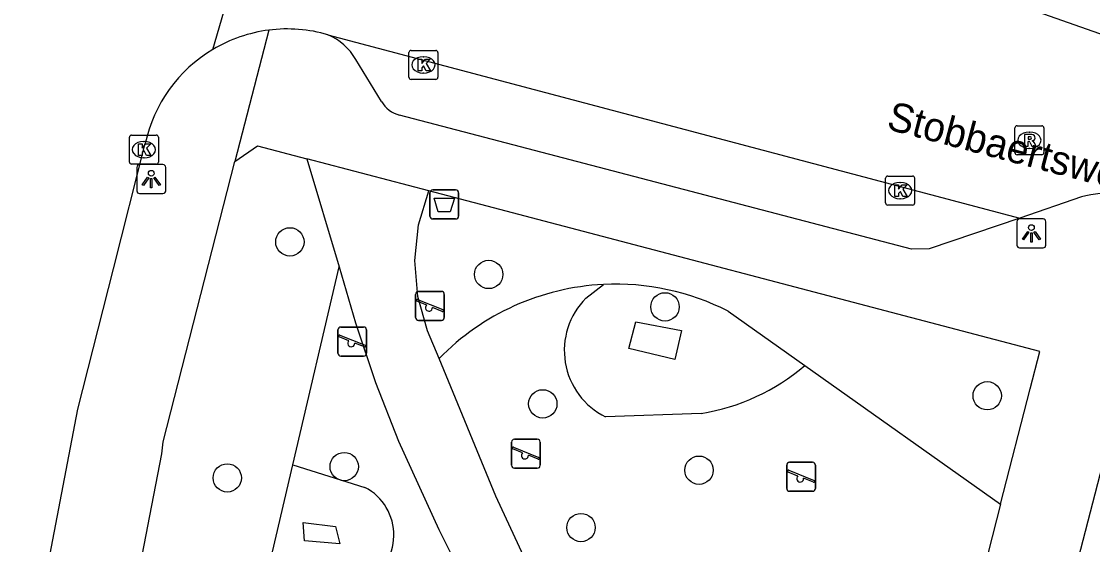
# Model space of a CAD drawing. Extents: x 163686 to 164493, y 382719 to 383870.
# Drawn here: x 163937.22 to 163974.17, y 383163.04 to 383181.08 of the extents above; entities that cross this region are included whole.
import ezdxf

# ---------------------------------------------------------------- set-up
doc = ezdxf.new("R2010")
doc.units = 0
for name, color, linetype in [('IMGEO_Afvalbak', 7, 'Continuous'), ('IMGEO_Boom', 7, 'Continuous'), ('IMGEO_Groenvoorziening', 7, 'Continuous'), ('IMGEO_Kolk', 7, 'Continuous'), ('IMGEO_Lichtpunt', 7, 'Continuous'), ('IMGEO_Openbare_ruimte_label', 7, 'Continuous'), ('IMGEO_Rijbaan_lokaal_open', 7, 'Continuous'), ('IMGEO_Rioolput', 7, 'Continuous'), ('IMGEO_Speelvoorziening', 7, 'Continuous'), ('IMGEO_Voetpad_halfverhard', 7, 'Continuous'), ('IMGEO_Voetpad_open', 7, 'Continuous')]:
    doc.layers.add(name, color=color, linetype=linetype)

msp = doc.modelspace()

# ---------------------------------------------------------------- linework, layer by layer
at = {"layer": 'IMGEO_Afvalbak'}
for p, q in [((163951.411, 383175.271), (163952.201, 383175.271)), ((163952.201, 383175.271), (163951.411, 383175.271)), ((163951.311, 383174.371), (163951.311, 383175.171)), ((163951.311, 383175.171), (163951.311, 383174.371)), ((163952.301, 383175.171), (163952.301, 383174.371)), ((163952.301, 383174.371), (163952.301, 383175.171)), ((163952.201, 383174.271), (163951.411, 383174.271)), ((163951.411, 383174.271), (163952.201, 383174.271))]:
    msp.add_line(p, q, dxfattribs=at)
msp.add_lwpolyline([(163951.454, 383174.985), (163952.158, 383174.985), (163952.009, 383174.515), (163951.603, 383174.515), (163951.454, 383174.985)], dxfattribs=at)
for centre, start, end in [((163951.411, 383175.171), 90, 180), ((163951.411, 383175.171), 90, 180), ((163952.201, 383175.171), 0, 90), ((163952.201, 383175.171), 360, 90), ((163951.411, 383174.371), 180, 270), ((163951.411, 383174.371), 180, 270), ((163952.201, 383174.371), 270, 0), ((163952.201, 383174.371), 270, 0)]:
    msp.add_arc(centre, 0.1, start, end, dxfattribs=at)
at = {"layer": 'IMGEO_Boom'}
for centre in [(163946.482, 383173.48), (163953.341, 383172.356), (163959.423, 383171.239), (163970.537, 383168.173), (163955.207, 383167.894), (163948.356, 383165.731), (163960.597, 383165.606), (163944.322, 383165.34), (163956.524, 383163.627)]:
    msp.add_circle(centre, 0.489, dxfattribs=at)
at = {"layer": 'IMGEO_Groenvoorziening'}
for points in [[(163946.581, 383165.788), (163948.179, 383172.615)], [(163956.694, 383171.542), (163957.3, 383172.011)], [(163961.604, 383171.089), (163964.25, 383169.215)], [(163959.76, 383169.421), (163958.173, 383169.806), (163958.417, 383170.722), (163959.989, 383170.421), (163959.76, 383169.421)], [(163964.25, 383169.215), (163970.996, 383164.436)], [(163960.669, 383167.563), (163957.374, 383167.444)], [(163945.719, 383162.104), (163946.581, 383165.788)], [(163946.581, 383165.788), (163949.071, 383165.012)], [(163948.203, 383163.066), (163946.983, 383163.165), (163946.94, 383163.804), (163948.057, 383163.668), (163948.203, 383163.066)]]:
    msp.add_lwpolyline(points, dxfattribs=at)
for centre, radius, start, end in [((163957.723, 383163.494), 8.528, 92.8434, 135.6222), ((163957.723, 383163.477), 8.544, 62.9822, 92.8356), ((163958.506, 383169.737), 2.557, 135.1148, 243.7282), ((163959.51, 383174.782), 7.311, 279.1187, 310.4113), ((163948.223, 383163.375), 1.844, 294.8688, 62.6044)]:
    msp.add_arc(centre, radius, start, end, dxfattribs=at)
at = {"layer": 'IMGEO_Kolk'}
for p, q in [((163950.663, 383180.083), (163951.515, 383180.083)), ((163950.588, 383179.157), (163950.588, 383180.009)), ((163951.076, 383179.863), (163951.101, 383179.863)), ((163951.589, 383180.009), (163951.589, 383179.157)), ((163951.099, 383179.303), (163951.074, 383179.303)), ((163951.515, 383179.083), (163950.663, 383179.083)), ((163940.944, 383176.235), (163940.944, 383177.087)), ((163941.019, 383177.161), (163941.871, 383177.161)), ((163941.945, 383177.087), (163941.945, 383176.235)), ((163941.432, 383176.941), (163941.457, 383176.941)), ((163941.455, 383176.381), (163941.43, 383176.381)), ((163941.871, 383176.161), (163941.019, 383176.161)), ((163967.034, 383174.823), (163967.034, 383175.675)), ((163967.109, 383175.749), (163967.961, 383175.749)), ((163968.035, 383175.675), (163968.035, 383174.823)), ((163967.522, 383175.529), (163967.547, 383175.529)), ((163967.545, 383174.969), (163967.52, 383174.969)), ((163967.961, 383174.749), (163967.109, 383174.749))]:
    msp.add_line(p, q, dxfattribs=at)
for points in [[(163950.663, 383180.083), (163951.515, 383180.083)], [(163950.588, 383179.157), (163950.588, 383180.009)], [(163950.909, 383179.783), (163951.032, 383179.783), (163951.032, 383179.632), (163951.162, 383179.783), (163951.326, 383179.783), (163951.18, 383179.632), (163951.333, 383179.383), (163951.181, 383179.383), (163951.096, 383179.547), (163951.032, 383179.48), (163951.032, 383179.383), (163950.909, 383179.383), (163950.909, 383179.783)], [(163951.589, 383180.009), (163951.589, 383179.157)], [(163951.515, 383179.083), (163950.663, 383179.083)], [(163940.944, 383176.235), (163940.944, 383177.087)], [(163941.019, 383177.161), (163941.871, 383177.161)], [(163941.945, 383177.087), (163941.945, 383176.235)], [(163941.265, 383176.861), (163941.388, 383176.861), (163941.388, 383176.71), (163941.518, 383176.861), (163941.682, 383176.861), (163941.536, 383176.71), (163941.689, 383176.461), (163941.537, 383176.461), (163941.452, 383176.625), (163941.388, 383176.558), (163941.388, 383176.461), (163941.265, 383176.461), (163941.265, 383176.861)], [(163941.871, 383176.161), (163941.019, 383176.161)], [(163967.034, 383174.823), (163967.034, 383175.675)], [(163967.109, 383175.749), (163967.961, 383175.749)], [(163968.035, 383175.675), (163968.035, 383174.823)], [(163967.355, 383175.449), (163967.478, 383175.449), (163967.478, 383175.298), (163967.608, 383175.449), (163967.772, 383175.449), (163967.626, 383175.298), (163967.779, 383175.049), (163967.627, 383175.049), (163967.542, 383175.213), (163967.478, 383175.146), (163967.478, 383175.049), (163967.355, 383175.049), (163967.355, 383175.449)], [(163967.961, 383174.749), (163967.109, 383174.749)]]:
    msp.add_lwpolyline(points, dxfattribs=at)
for centre, start, end in [((163950.665, 383180.007), 91.552, 178.448), ((163950.665, 383180.007), 91.552, 178.448), ((163951.513, 383180.007), 1.552, 88.448), ((163951.513, 383180.007), 1.552, 88.448), ((163950.665, 383179.159), 181.552, 268.448), ((163950.665, 383179.159), 181.552, 268.448), ((163951.513, 383179.159), 271.552, 358.448), ((163951.513, 383179.159), 271.552, 358.448), ((163941.021, 383177.085), 91.552, 178.448), ((163941.021, 383177.085), 91.552, 178.448), ((163941.869, 383177.085), 1.552, 88.448), ((163941.869, 383177.085), 1.552, 88.448), ((163941.021, 383176.237), 181.552, 268.448), ((163941.021, 383176.237), 181.552, 268.448), ((163941.869, 383176.237), 271.552, 358.448), ((163941.869, 383176.237), 271.552, 358.448), ((163967.111, 383175.673), 91.552, 178.448), ((163967.111, 383175.673), 91.552, 178.448), ((163967.959, 383175.673), 1.552, 88.448), ((163967.959, 383175.673), 1.552, 88.448), ((163967.111, 383174.825), 181.552, 268.448), ((163967.111, 383174.825), 181.552, 268.448), ((163967.959, 383174.825), 271.552, 358.448), ((163967.959, 383174.825), 271.552, 358.448)]:
    msp.add_arc(centre, 0.0765, start, end, dxfattribs=at)
for centre, major_axis, ratio, start_param, end_param in [((163951.075, 383179.583), (-0.387, 0.002), 0.722429, 4.712389, 7.853982), ((163951.1, 383179.583), (-0.39, 0.002), 0.717154, 1.570796, 4.712389), ((163941.431, 383176.661), (-0.387, 0.002), 0.722429, 4.712389, 7.853982), ((163941.456, 383176.661), (-0.39, 0.002), 0.717154, 1.570796, 4.712389), ((163967.521, 383175.249), (-0.387, 0.002), 0.722429, 4.712389, 7.853982), ((163967.546, 383175.249), (-0.39, 0.002), 0.717154, 1.570796, 4.712389)]:
    msp.add_ellipse(centre, major_axis=major_axis, ratio=ratio, start_param=start_param, end_param=end_param, dxfattribs=at)
at = {"layer": 'IMGEO_Lichtpunt'}
for p, q in [((163941.202, 383176.05), (163941.202, 383175.243)), ((163941.202, 383176.05), (163941.202, 383175.243)), ((163942.104, 383176.145), (163941.296, 383176.145)), ((163942.104, 383176.145), (163941.296, 383176.145)), ((163942.198, 383175.243), (163942.198, 383176.05)), ((163942.198, 383175.243), (163942.198, 383176.05)), ((163941.296, 383175.149), (163942.104, 383175.149)), ((163941.296, 383175.149), (163942.104, 383175.149)), ((163971.563, 383174.175), (163971.563, 383173.368)), ((163971.563, 383174.175), (163971.563, 383173.368)), ((163972.465, 383174.27), (163971.657, 383174.27)), ((163972.465, 383174.27), (163971.657, 383174.27)), ((163972.559, 383173.368), (163972.559, 383174.175)), ((163972.559, 383173.368), (163972.559, 383174.175)), ((163971.657, 383173.274), (163972.465, 383173.274)), ((163971.657, 383173.274), (163972.465, 383173.274))]:
    msp.add_line(p, q, dxfattribs=at)
for points in [[(163941.576, 383175.714), (163941.615, 383175.686), (163941.427, 383175.424), (163941.389, 383175.451), (163941.576, 383175.714)], [(163941.678, 383175.666), (163941.725, 383175.666), (163941.725, 383175.344), (163941.678, 383175.344), (163941.678, 383175.666)], [(163941.788, 383175.686), (163941.826, 383175.713), (163942.013, 383175.451), (163941.974, 383175.423), (163941.788, 383175.686)], [(163971.937, 383173.839), (163971.976, 383173.811), (163971.788, 383173.549), (163971.75, 383173.576), (163971.937, 383173.839)], [(163972.039, 383173.791), (163972.086, 383173.791), (163972.086, 383173.469), (163972.039, 383173.469), (163972.039, 383173.791)], [(163972.149, 383173.811), (163972.187, 383173.838), (163972.374, 383173.576), (163972.335, 383173.548), (163972.149, 383173.811)]]:
    msp.add_lwpolyline(points, dxfattribs=at)
for centre in [(163941.701, 383175.848), (163972.062, 383173.973)]:
    msp.add_circle(centre, 0.0994, dxfattribs=at)
for centre, start, end in [((163941.296, 383176.05), 90, 180), ((163941.296, 383176.05), 90, 180), ((163942.104, 383176.05), 0, 90), ((163942.104, 383176.05), 0, 90), ((163941.296, 383175.243), 180, 270), ((163941.296, 383175.243), 180, 270), ((163942.104, 383175.243), 270, 0), ((163942.104, 383175.243), 270, 360), ((163971.657, 383174.175), 90, 180), ((163971.657, 383174.175), 90, 180), ((163972.465, 383174.175), 0, 90), ((163972.465, 383174.175), 0, 90), ((163971.657, 383173.368), 180, 270), ((163971.657, 383173.368), 180, 270), ((163972.465, 383173.368), 270, 0), ((163972.465, 383173.368), 270, 360)]:
    msp.add_arc(centre, 0.0946, start, end, dxfattribs=at)
at = {"layer": 'IMGEO_Rijbaan_lokaal_open'}
for points in [[(163943.828, 383180.118), (163946.118, 383187.965)], [(163976.318, 383179.994), (163970.365, 383182.091)], [(163947.794, 383180.623), (163971.666, 383174.303)], [(163937.221, 383157.536), (163937.241, 383157.676), (163939.169, 383167.708), (163940.393, 383172.55), (163941.493, 383176.873)], [(163973.785, 383175.031), (163971.666, 383174.303)]]:
    msp.add_lwpolyline(points, dxfattribs=at)
for centre, radius, start, end in [((163946.39, 383175.817), 5.006, 97.2484, 120.7754), ((163946.392, 383175.82), 5.004, 73.7311, 97.2821), ((163946.394, 383175.809), 5.015, 120.7724, 167.7523), ((163974.946, 383170.456), 4.72, 72.355, 104.2418)]:
    msp.add_arc(centre, radius, start, end, dxfattribs=at)
at = {"layer": 'IMGEO_Rioolput'}
for p, q in [((163971.567, 383177.485), (163972.419, 383177.485)), ((163971.492, 383176.559), (163971.492, 383177.411)), ((163971.98, 383177.265), (163972.005, 383177.265)), ((163972.493, 383177.411), (163972.493, 383176.559)), ((163972.419, 383176.485), (163971.567, 383176.485)), ((163972.003, 383176.705), (163971.978, 383176.705))]:
    msp.add_line(p, q, dxfattribs=at)
for points in [[(163971.567, 383177.485), (163972.419, 383177.485)], [(163971.492, 383176.559), (163971.492, 383177.411)], [(163972.081, 383177.183), (163971.829, 383177.185), (163971.829, 383176.785)], [(163972.007, 383177.104), (163971.953, 383177.104), (163971.953, 383177.023)], [(163972.493, 383177.411), (163972.493, 383176.559)], [(163971.829, 383176.785), (163971.953, 383176.785), (163971.953, 383176.947), (163971.964, 383176.947)], [(163971.953, 383177.023), (163972.005, 383177.023)], [(163972.011, 383176.918), (163972.082, 383176.785), (163972.222, 383176.785), (163972.157, 383176.911)], [(163972.419, 383176.485), (163971.567, 383176.485)]]:
    msp.add_lwpolyline(points, dxfattribs=at)
for centre, radius, start, end in [((163971.569, 383177.409), 0.0765, 91.552, 178.448), ((163971.569, 383177.409), 0.0765, 91.552, 178.448), ((163972.417, 383177.409), 0.0765, 1.552, 88.448), ((163972.417, 383177.409), 0.0765, 1.552, 88.448), ((163972.013, 383177.008), 0.0964, 77.0061, 93.1865), ((163972.027, 383177.065), 0.0378, 276.6634, 79.6772), ((163972.08, 383177.073), 0.109, 350.3612, 89.416), ((163971.963, 383176.894), 0.0533, 26.0293, 88.6989), ((163971.989, 383177.212), 0.19, 274.7715, 282.9687), ((163972.078, 383177.073), 0.112, 277.5842, 350.9817), ((163972.062, 383176.858), 0.108, 29.5134, 73.7905), ((163971.569, 383176.561), 0.0765, 181.552, 268.448), ((163971.569, 383176.561), 0.0765, 181.552, 268.448), ((163972.417, 383176.561), 0.0765, 271.552, 358.448), ((163972.417, 383176.561), 0.0765, 271.552, 358.448)]:
    msp.add_arc(centre, radius, start, end, dxfattribs=at)
for centre, major_axis, ratio, start_param, end_param in [((163971.979, 383176.985), (-0.387, 0.002), 0.722429, 4.712389, 7.853982), ((163972.004, 383176.985), (-0.39, 0.002), 0.717154, 1.570796, 4.712389)]:
    msp.add_ellipse(centre, major_axis=major_axis, ratio=ratio, start_param=start_param, end_param=end_param, dxfattribs=at)
at = {"layer": 'IMGEO_Speelvoorziening'}
for p, q in [((163950.818, 383170.871), (163950.818, 383171.671)), ((163950.818, 383171.671), (163950.818, 383170.871)), ((163950.918, 383171.771), (163951.708, 383171.771)), ((163951.708, 383171.771), (163950.918, 383171.771)), ((163951.808, 383171.671), (163951.808, 383170.871)), ((163951.808, 383170.871), (163951.808, 383171.671)), ((163951.201, 383171.299), (163950.862, 383171.436)), ((163950.887, 383171.496), (163951.763, 383171.143)), ((163951.739, 383171.083), (163951.399, 383171.22)), ((163948.137, 383169.643), (163948.137, 383170.443)), ((163948.137, 383170.443), (163948.137, 383169.643)), ((163948.237, 383170.543), (163949.027, 383170.543)), ((163949.027, 383170.543), (163948.237, 383170.543)), ((163949.127, 383170.443), (163949.127, 383169.643)), ((163949.127, 383169.643), (163949.127, 383170.443)), ((163951.708, 383170.771), (163950.918, 383170.771)), ((163950.918, 383170.771), (163951.708, 383170.771)), ((163948.52, 383170.071), (163948.181, 383170.208)), ((163948.206, 383170.268), (163949.082, 383169.915)), ((163949.058, 383169.855), (163948.718, 383169.992)), ((163949.027, 383169.543), (163948.237, 383169.543)), ((163948.237, 383169.543), (163949.027, 383169.543)), ((163954.128, 383165.774), (163954.128, 383166.574)), ((163954.128, 383166.574), (163954.128, 383165.774)), ((163954.197, 383166.399), (163955.073, 383166.046)), ((163954.228, 383166.674), (163955.018, 383166.674)), ((163955.018, 383166.674), (163954.228, 383166.674)), ((163955.118, 383166.574), (163955.118, 383165.774)), ((163955.118, 383165.774), (163955.118, 383166.574)), ((163954.511, 383166.202), (163954.172, 383166.339)), ((163955.049, 383165.986), (163954.709, 383166.123)), ((163955.018, 383165.674), (163954.228, 383165.674)), ((163954.228, 383165.674), (163955.018, 383165.674)), ((163963.623, 383164.977), (163963.623, 383165.777)), ((163963.623, 383165.777), (163963.623, 383164.977)), ((163963.723, 383165.877), (163964.513, 383165.877)), ((163964.513, 383165.877), (163963.723, 383165.877)), ((163964.613, 383165.777), (163964.613, 383164.977)), ((163964.613, 383164.977), (163964.613, 383165.777)), ((163964.006, 383165.405), (163963.667, 383165.542)), ((163963.692, 383165.602), (163964.568, 383165.249)), ((163964.544, 383165.189), (163964.204, 383165.326)), ((163964.513, 383164.877), (163963.723, 383164.877)), ((163963.723, 383164.877), (163964.513, 383164.877))]:
    msp.add_line(p, q, dxfattribs=at)
for centre, radius, start, end in [((163950.918, 383171.671), 0.1, 90, 180), ((163950.918, 383171.671), 0.1, 90, 180), ((163951.708, 383171.671), 0.1, 0, 90), ((163951.708, 383171.671), 0.1, 360, 90), ((163950.875, 383171.466), 0.0327, 68.078, 248.078), ((163951.28, 383171.209), 0.12, 130.9928, 5.1632), ((163950.918, 383170.871), 0.1, 180, 270), ((163950.918, 383170.871), 0.1, 180, 270), ((163951.708, 383170.871), 0.1, 270, 0), ((163951.708, 383170.871), 0.1, 270, 0), ((163951.751, 383171.113), 0.0327, 248.078, 68.078), ((163948.237, 383170.443), 0.1, 90, 180), ((163948.237, 383170.443), 0.1, 90, 180), ((163949.027, 383170.443), 0.1, 0, 90), ((163949.027, 383170.443), 0.1, 360, 90), ((163948.194, 383170.238), 0.0327, 68.078, 248.078), ((163948.599, 383169.981), 0.12, 130.9928, 5.1632), ((163949.07, 383169.885), 0.0327, 248.078, 68.078), ((163948.237, 383169.643), 0.1, 180, 270), ((163948.237, 383169.643), 0.1, 180, 270), ((163949.027, 383169.643), 0.1, 270, 0), ((163949.027, 383169.643), 0.1, 270, 0), ((163954.228, 383166.574), 0.1, 90, 180), ((163954.228, 383166.574), 0.1, 90, 180), ((163954.185, 383166.369), 0.0327, 68.078, 248.078), ((163955.018, 383166.574), 0.1, 0, 90), ((163955.018, 383166.574), 0.1, 360, 90), ((163954.59, 383166.112), 0.12, 130.9928, 5.1632), ((163955.061, 383166.016), 0.0327, 248.078, 68.078), ((163954.228, 383165.774), 0.1, 180, 270), ((163954.228, 383165.774), 0.1, 180, 270), ((163955.018, 383165.774), 0.1, 270, 0), ((163955.018, 383165.774), 0.1, 270, 0), ((163963.723, 383165.777), 0.1, 90, 180), ((163963.723, 383165.777), 0.1, 90, 180), ((163964.513, 383165.777), 0.1, 0, 90), ((163964.513, 383165.777), 0.1, 360, 90), ((163963.68, 383165.572), 0.0327, 68.078, 248.078), ((163964.085, 383165.315), 0.12, 130.9928, 5.1632), ((163963.723, 383164.977), 0.1, 180, 270), ((163963.723, 383164.977), 0.1, 180, 270), ((163964.513, 383164.977), 0.1, 270, 0), ((163964.513, 383164.977), 0.1, 270, 0), ((163964.556, 383165.219), 0.0327, 248.078, 68.078)]:
    msp.add_arc(centre, radius, start, end, dxfattribs=at)
at = {"layer": 'IMGEO_Voetpad_halfverhard'}
for points in [[(163947.072, 383176.35), (163948.179, 383172.615)], [(163951.628, 383169.458), (163951.234, 383170.414), (163950.901, 383171.592), (163950.792, 383172.833), (163950.92, 383174.073), (163951.272, 383175.245)], [(163948.179, 383172.615), (163948.75, 383170.691), (163949.43, 383168.627), (163950.233, 383166.609), (163951.618, 383163.563), (163953.111, 383160.569), (163954.14, 383158.328), (163954.942, 383155.989), (163955.506, 383153.588), (163955.518, 383152.813), (163955.241, 383152.005), (163954.673, 383151.33), (163953.925, 383150.919), (163953.159, 383150.799), (163951.499, 383150.675), (163949.86, 383150.27), (163948.313, 383149.595), (163946.921, 383148.683), (163941.802, 383144.686)], [(163956.187, 383159.108), (163953.586, 383164.707), (163951.628, 383169.458)]]:
    msp.add_lwpolyline(points, dxfattribs=at)
at = {"layer": 'IMGEO_Voetpad_open'}
for points in [[(163945.758, 383180.783), (163944.588, 383176.258)], [(163949.643, 383178.32), (163948.757, 383179.77)], [(163971.666, 383174.303), (163968.531, 383173.244), (163967.921, 383173.229), (163950.263, 383177.852)], [(163944.588, 383176.258), (163945.37, 383176.797), (163947.072, 383176.35)], [(163951.272, 383175.245), (163947.072, 383176.35)], [(163938.444, 383142.006), (163940.632, 383154.023), (163940.089, 383155.952), (163942.064, 383166.173), (163942.113, 383166.586), (163944.588, 383176.258)], [(163970.996, 383164.436), (163972.015, 383168.411), (163972.356, 383169.703), (163951.272, 383175.245)], [(163969.581, 383146.721), (163975.685, 383170.296), (163979.145, 383169.396)], [(163970.996, 383164.436), (163967.46, 383150.553), (163966.645, 383147.557), (163969.581, 383146.721)]]:
    msp.add_lwpolyline(points, dxfattribs=at)
for centre, radius, start, end in [((163947.02, 383178.779), 2, 29.7061, 67.2266), ((163950.543, 383178.868), 1.054, 211.3218, 254.5844)]:
    msp.add_arc(centre, radius, start, end, dxfattribs=at)

# ---------------------------------------------------------------- texts
at = {"layer": 'IMGEO_Openbare_ruimte_label'}
msp.add_text('Stobbaertsweg', height=1, rotation=345.2273, dxfattribs=at).set_placement((163967.026, 383177.377))

doc.saveas('drawing.dxf')
